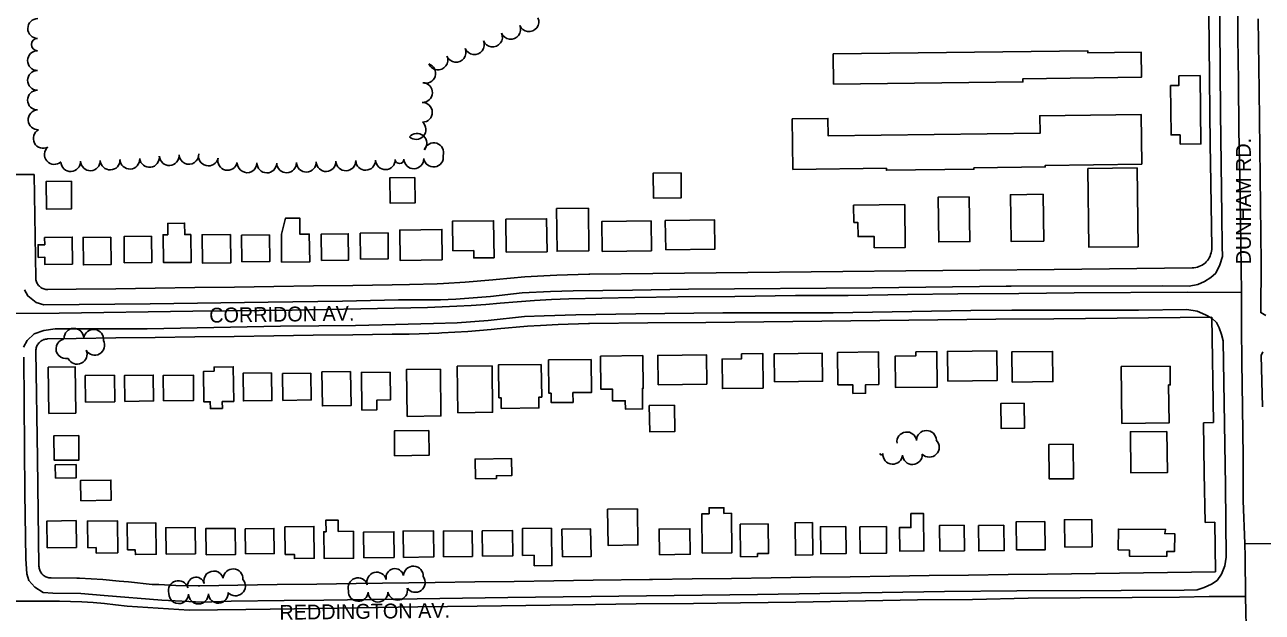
# Model space of a CAD drawing. Extents: x -25029 to 2274964, y -81170 to 687028.
# Drawn here: x 12670 to 13923, y -68480 to -67885 of the extents above; entities that cross this region are included whole.
import ezdxf

# ---------------------------------------------------------------- set-up
doc = ezdxf.new("R2010")
doc.units = 0
for name, color, linetype in [('81911BEA - RW_X_Fee_RW', 7, 'Continuous'), ('BLDG', 7, 'Continuous'), ('GE_X_CL_2000', 7, 'Continuous'), ('ROAD', 7, 'Continuous'), ('ROAD-NAME', 7, 'Continuous'), ('TREES', 7, 'Continuous')]:
    doc.layers.add(name, color=color, linetype=linetype)

msp = doc.modelspace()

# ---------------------------------------------------------------- linework, layer by layer
at = {"layer": '81911BEA - RW_X_Fee_RW'}
for p, q in [((13872.1, -68110.8), (13870.6, -68023.9)), ((12681.5, -68141.2), (12680, -68036.5)), ((13872.2, -68180.9), (13873.8, -68287.8)), ((13863.7, -68288), (13873.8, -68287.8)), ((13865.2, -68388.9), (13875.2, -68388.8)), ((13875.2, -68388.8), (13875.9, -68438.8))]:
    msp.add_line(p, q, dxfattribs=at)
for points in [[(13864, -67375), (13866.1, -67581.8), (13867.7, -67751.8), (13868.1, -67784.8), (13869.3, -67904.8), (13870.3, -68007), (13870.6, -68023.9)], [(12655, -68036.7), (12661.9, -68036.7), (12680, -68036.5)], [(13852.3, -68131.1), (13854, -68131), (13855.8, -68130.7), (13857.5, -68130.3), (13859.1, -68129.7), (13860.7, -68129.1), (13862.2, -68128.3), (13863.7, -68127.3), (13865.2, -68126.2), (13866.4, -68125), (13867.6, -68123.7), (13868.6, -68122.3), (13869.5, -68120.8), (13870.3, -68119.3), (13870.9, -68117.6), (13871.4, -68116), (13871.9, -68114.3), (13872.1, -68112.6), (13872.1, -68110.8)], [(12681.5, -68141.2), (12681.5, -68142.3), (12681.7, -68143.3), (12681.9, -68144.3), (12682.2, -68145.3), (12682.6, -68146.3), (12683.1, -68147.2), (12683.7, -68148.1), (12684.4, -68148.9), (12685.1, -68149.7), (12685.9, -68150.4), (12686.7, -68151.1), (12687.6, -68151.6), (12688.6, -68152.1), (12689.5, -68152.4), (12690.5, -68152.7), (12691.6, -68152.9), (12692.6, -68153.1), (12693.7, -68153.1)], [(13241.4, -68137.5), (13209, -68138.4), (13202.3, -68138.8), (13176.6, -68140.3), (13147.6, -68142.8), (13144.2, -68143.1)], [(13241.4, -68137.5), (13242.3, -68137.5), (13306.3, -68136.8), (13370.4, -68136.2), (13434.4, -68135.5), (13498.4, -68134.8), (13562.4, -68134.1), (13637.4, -68133.4), (13712.4, -68132.6), (13852.3, -68131.1)], [(12693.7, -68153.1), (12722.5, -68152.7), (12762.5, -68152.2), (12802.5, -68151.6), (12842.5, -68151.1), (12882.5, -68150.5), (12922.5, -68150), (12962.5, -68149.4), (13002.5, -68148.9), (13042.4, -68148.3), (13059.8, -68148.1)], [(13059.8, -68148.1), (13087.9, -68147.2), (13094.3, -68146.8), (13116.2, -68145.6), (13144.2, -68143.1)], [(13241.1, -68187.5), (13210.2, -68188.3), (13192.3, -68189.3), (13179.4, -68190.1), (13148.6, -68192.8)], [(13241.1, -68187.5), (13242.2, -68187.5), (13301, -68186.9), (13359.7, -68186.3), (13418.5, -68185.6), (13477.3, -68185), (13536, -68184.4), (13594.8, -68183.8), (13653.5, -68183.2), (13712.3, -68182.6), (13872.2, -68180.9)], [(12693.5, -68203.1), (12692.5, -68203.2), (12691.4, -68203.4), (12690.4, -68203.6), (12689.4, -68203.8), (12688.5, -68204.3), (12687.5, -68204.8), (12686.7, -68205.3), (12685.9, -68206), (12685.1, -68206.7), (12684.4, -68207.5), (12683.8, -68208.4), (12683.2, -68209.2), (12682.7, -68210.2), (12682.3, -68211.2), (12682, -68212.2), (12681.8, -68213.2), (12681.7, -68214.2), (12681.7, -68215.3)], [(12693.5, -68203.1), (12722.4, -68202.7), (12762.4, -68202.1), (12802.4, -68201.6), (12842.4, -68201), (12882.4, -68200.5), (12922.4, -68200), (12962.4, -68199.4), (13002.4, -68198.9), (13042.3, -68198.3), (13059.6, -68198.1)], [(13059.6, -68198.1), (13089.4, -68197.2), (13092.4, -68197), (13119, -68195.4), (13142.4, -68193.4), (13148.6, -68192.8)], [(12684.7, -68433.2), (12683.2, -68324.3), (12681.7, -68215.3)], [(13863.7, -68288), (13864.4, -68339), (13865.2, -68388.9)], [(12684.7, -68433.2), (12684.8, -68434.3), (12685, -68435.3), (12685.2, -68436.3), (12685.6, -68437.3), (12686, -68438.3), (12686.5, -68439.2), (12687.1, -68440.1), (12687.6, -68440.9), (12688.3, -68441.6), (12689.1, -68442.4), (12690, -68443), (12690.9, -68443.6), (12691.8, -68444.1), (12692.8, -68444.4), (12693.8, -68444.7), (12694.8, -68444.9), (12695.9, -68445), (12696.9, -68445.1)], [(12847.4, -68453), (12886, -68452.5), (12926, -68451.9), (12966, -68451.4), (13006, -68450.8), (13085.9, -68449.7), (13125.9, -68449.2), (13165.9, -68448.6), (13205.9, -68448.1), (13245.9, -68447.5), (13302.9, -68446.7), (13305.9, -68446.7), (13345.9, -68446.1), (13385.9, -68445.6), (13425.9, -68445), (13465.9, -68444.5), (13505.9, -68443.9), (13546, -68443.4), (13585.9, -68442.8), (13625.9, -68442.3), (13665.9, -68441.7), (13705.9, -68441.2), (13875.9, -68438.8)], [(12775.5, -68449.2), (12765.9, -68448.3), (12749.4, -68446.7), (12725.8, -68445.4), (12723.2, -68445.3), (12696.9, -68445.1)], [(12775.5, -68449.2), (12799.4, -68451.6), (12806, -68451.9), (12823.4, -68452.8), (12846, -68453), (12847.4, -68453)]]:
    msp.add_lwpolyline(points, dxfattribs=at)
at = {"layer": 'BLDG'}
for points in [[(13489.1, -67945.1), (13680.8, -67942.7), (13680.8, -67939.5), (13800.9, -67938), (13800.6, -67912.8), (13746.7, -67913.4), (13746.6, -67911.3), (13488.8, -67914.5)], [(13838.7, -67936.6), (13838.8, -67946.4), (13830.4, -67946.5), (13830.9, -67996.5), (13840, -67996.4), (13840.1, -68005.8), (13861.1, -68005.6), (13860.3, -67936.3)], [(13801.1, -68026.2), (13703.5, -68027.4), (13703.5, -68028.9), (13631.2, -68029.8), (13631.2, -68031.2), (13542.7, -68032.3), (13542.7, -68030.2), (13448, -68031.4), (13447.3, -67980.2), (13483.5, -67979.7), (13483.7, -67997.5), (13698.2, -67994.8), (13697.9, -67977), (13800.5, -67975.7)], [(13065.1, -68039.5), (13065.5, -68065.4), (13040.3, -68065.7), (13040, -68039.8)], [(13334.7, -68034.9), (13335, -68060.1), (13306.8, -68060.5), (13306.5, -68035.3)], [(13797.4, -68109.7), (13796.4, -68029.9), (13746.6, -68030.5), (13747.6, -68110.3)], [(12717.5, -68043.4), (12717.8, -68071.2), (12692.2, -68071.5), (12691.9, -68043.7)], [(13509.6, -68085.3), (13513.8, -68085.3), (13514, -68099.5), (13530.1, -68099.3), (13530.3, -68110.8), (13561.8, -68110.4), (13561.2, -68067), (13509.4, -68067.7)], [(13626.6, -68059), (13627.2, -68104.5), (13595.7, -68104.9), (13595.1, -68059.4)], [(13701.4, -68056.6), (13702, -68103.9), (13668.8, -68104.3), (13668.2, -68057)], [(13241, -68070.7), (13241.5, -68113.8), (13209.2, -68114.2), (13208.7, -68071.1)], [(12815.3, -68097.6), (12815.1, -68086), (12832.1, -68085.7), (12832.3, -68097.4), (12838.4, -68097.4), (12838.8, -68125.5), (12810.8, -68125.8), (12810.4, -68097.6)], [(12930.1, -68097.1), (12934.2, -68080.9), (12948.7, -68080.7), (12948.9, -68097), (12958.4, -68096.9), (12958.8, -68125), (12930.4, -68125.3)], [(13103.6, -68113.9), (13124.8, -68113.6), (13124.9, -68121.1), (13145.4, -68120.8), (13145, -68083.4), (13103.3, -68083.9)], [(13157.8, -68115.2), (13199.1, -68114.7), (13198.7, -68081.3), (13157.4, -68081.8)], [(13254.9, -68114.4), (13304.8, -68113.8), (13304.4, -68083.6), (13254.5, -68084.2)], [(13319.2, -68112.8), (13369.1, -68112.1), (13368.7, -68082.5), (13318.8, -68083.2)], [(12718.7, -68127.3), (12690.8, -68127.7), (12690.7, -68120.4), (12684, -68120.5), (12683.8, -68107.7), (12690.5, -68107.7), (12690.4, -68100.4), (12718.4, -68100)], [(12757.4, -68100), (12757.7, -68127.7), (12729.7, -68128.1), (12729.4, -68100.3)], [(12798.7, -68099.1), (12799, -68125.5), (12771.1, -68125.9), (12770.8, -68099.4)], [(12878.6, -68097.3), (12879, -68125.9), (12850.2, -68126.2), (12849.8, -68097.6)], [(12890.2, -68125), (12918.3, -68124.7), (12918, -68097.8), (12889.8, -68098.1)], [(12970.9, -68123.5), (12998.2, -68123.2), (12997.9, -68096.5), (12970.5, -68096.8)], [(13010.3, -68122.2), (13038.4, -68121.9), (13038.1, -68095.7), (13010, -68096)], [(13092.9, -68123), (13050.3, -68123.5), (13049.9, -68092.8), (13092.6, -68092.2)], [(13493.6, -68249.6), (13508.6, -68249.4), (13508.8, -68258.2), (13521.6, -68258), (13521.5, -68249.4), (13534.9, -68249.2), (13534.5, -68216.1), (13493.2, -68216.7)], [(13572.6, -68216), (13572.6, -68220.1), (13551.6, -68220.4), (13552, -68252.3), (13594.1, -68251.8), (13593.6, -68215.7)], [(13604.9, -68245.8), (13654.8, -68245.1), (13654.4, -68215.1), (13604.5, -68215.7)], [(13670, -68246.8), (13711.3, -68246.3), (13710.9, -68215.7), (13669.6, -68216.2)], [(13193.2, -68228.9), (13193.7, -68261.9), (13190.8, -68262), (13190.9, -68272.9), (13152.7, -68273.4), (13152.6, -68262.6), (13150.3, -68262.7), (13149.9, -68229.4)], [(13243.7, -68223.8), (13244.2, -68257.2), (13225.3, -68257.4), (13225.4, -68267.3), (13203.3, -68267.6), (13203.2, -68258), (13201, -68258.1), (13200.6, -68224.3)], [(13296.1, -68220), (13296.5, -68253.1), (13295.6, -68253.1), (13295.8, -68273.9), (13278.4, -68274.1), (13278.3, -68265.7), (13265.5, -68265.9), (13265.3, -68253.9), (13253.7, -68254), (13253.3, -68220.6)], [(13311.6, -68249.4), (13360.8, -68248.8), (13360.5, -68219.1), (13311.2, -68219.8)], [(13395.9, -68218), (13396, -68223.2), (13376.3, -68223.4), (13376.7, -68253.3), (13417.8, -68252.8), (13417.4, -68217.7)], [(13429.4, -68246.6), (13478, -68246), (13477.7, -68217.5), (13429.1, -68218.1)], [(12694.1, -68231.7), (12694.7, -68278.5), (12721.9, -68278.2), (12721.3, -68231.3)], [(12731.9, -68267), (12761.4, -68266.7), (12761.1, -68239.8), (12731.6, -68240.2)], [(12771.6, -68266.3), (12800.7, -68265.9), (12800.4, -68239.7), (12771.3, -68240.1)], [(12810.9, -68265.8), (12841.3, -68265.4), (12841, -68239.6), (12810.6, -68240)], [(12862.1, -68235.8), (12862, -68231.6), (12881.4, -68231.3), (12881.9, -68266.4), (12870.3, -68266.5), (12870.4, -68273.5), (12858.2, -68273.6), (12858.1, -68266.7), (12851.7, -68266.8), (12851.3, -68235.9)], [(12920.1, -68237.4), (12920.5, -68265.5), (12891.7, -68265.8), (12891.3, -68237.8)], [(12959.9, -68237.8), (12960.3, -68264.9), (12931.6, -68265.3), (12931.3, -68238.1)], [(13000.2, -68236.2), (13000.7, -68270.5), (12971.6, -68270.9), (12971.2, -68236.5)], [(13040.2, -68236.7), (13040.5, -68264.9), (13026.6, -68265.1), (13026.7, -68274.9), (13011.7, -68275.1), (13011.2, -68237)], [(13091.1, -68233.6), (13091.7, -68281.1), (13057.5, -68281.5), (13056.9, -68234)], [(13143.4, -68230.4), (13144, -68277.4), (13108.8, -68277.9), (13108.2, -68230.8)], [(13829.9, -68230.5), (13830.1, -68249.7), (13828.3, -68249.7), (13828.8, -68288.2), (13781, -68288.7), (13780.4, -68231.1)], [(13328.2, -68270.2), (13328.5, -68296.8), (13303, -68297.1), (13302.6, -68270.5)], [(13682, -68268.1), (13682.3, -68293.5), (13658.9, -68293.8), (13658.6, -68268.4)], [(12724.9, -68300.8), (12725.2, -68325.7), (12700.1, -68326), (12699.8, -68301.1)], [(13044.8, -68321.4), (13079.6, -68320.9), (13079.3, -68295.9), (13044.5, -68296.3)], [(13826.6, -68296.7), (13827.1, -68338.4), (13790.2, -68338.8), (13789.7, -68297.1)], [(13731.8, -68309.7), (13732.2, -68344.6), (13707.5, -68344.9), (13707.1, -68309.9)], [(13126.6, -68344.6), (13147.8, -68344.4), (13147.8, -68341.6), (13163.4, -68341.4), (13163.2, -68324.2), (13126.3, -68324.7)], [(12701.4, -68344.1), (12722.3, -68343.8), (12722.2, -68330.3), (12701.2, -68330.6)], [(12727, -68366.9), (12757.8, -68366.5), (12757.6, -68346), (12726.8, -68346.4)], [(13290.6, -68375.1), (13291.1, -68411.7), (13260.9, -68412.1), (13260.4, -68375.5)], [(13363.3, -68380.1), (13363.2, -68374.1), (13378.1, -68374), (13378.1, -68379.7), (13385.8, -68379.6), (13386.3, -68419.6), (13356.2, -68420), (13355.7, -68380.2)], [(13567.3, -68379.9), (13567.5, -68394.1), (13555.8, -68394.2), (13556.1, -68418), (13580.6, -68417.7), (13580.1, -68379.7)], [(12693, -68414.6), (12722.6, -68414.2), (12722.3, -68387.1), (12692.7, -68387.5)], [(12734.1, -68414.5), (12742.6, -68414.3), (12742.7, -68419.9), (12764.5, -68419.6), (12764.1, -68387.2), (12733.8, -68387.6)], [(12774.3, -68416.8), (12782.2, -68416.7), (12782.3, -68421.5), (12803.4, -68421.2), (12803, -68389.2), (12773.9, -68389.5)], [(12987.7, -68398.1), (12987.5, -68386.5), (12975.2, -68386.6), (12975.4, -68398.4), (12973.1, -68398.4), (12973.4, -68425.4), (13003.3, -68425.1), (13003, -68397.9)], [(13423, -68390.4), (13423.3, -68420.3), (13412.2, -68420.5), (13412.2, -68423.4), (13395.1, -68423.6), (13394.7, -68390.7)], [(13467.7, -68389.1), (13468.1, -68421.8), (13450.6, -68422.1), (13450.2, -68389.3)], [(13596.8, -68417.9), (13621.6, -68417.6), (13621.3, -68391.7), (13596.5, -68392)], [(13661.6, -68391.8), (13661.9, -68417.4), (13636.2, -68417.7), (13635.9, -68392.1)], [(13703.2, -68387.8), (13703.5, -68416.5), (13674.4, -68416.8), (13674.1, -68388.2)], [(13750.6, -68385.8), (13750.9, -68413.5), (13723.3, -68413.8), (13722.9, -68386.2)], [(12813.4, -68421), (12843.1, -68420.6), (12842.7, -68394), (12813.1, -68394.3)], [(12853.9, -68421.8), (12883.6, -68421.5), (12883.3, -68394.9), (12853.5, -68395.2)], [(12893.9, -68420.8), (12922.9, -68420.4), (12922.6, -68395), (12893.5, -68395.4)], [(12934.1, -68421.4), (12943.4, -68421.3), (12943.4, -68425.5), (12963.4, -68425.2), (12963, -68393), (12933.7, -68393.4)], [(13013.7, -68424.8), (13044.3, -68424.4), (13044, -68398.3), (13013.4, -68398.7)], [(13053.6, -68424.3), (13084.4, -68423.9), (13084.1, -68397.4), (13053.3, -68397.7)], [(13094.4, -68423.7), (13123.5, -68423.3), (13123.2, -68397.4), (13094.1, -68397.7)], [(13133.8, -68423), (13164.6, -68422.6), (13164.2, -68397.1), (13133.5, -68397.5)], [(13174.4, -68422.3), (13186, -68422.2), (13186.2, -68432.8), (13204, -68432.6), (13203.5, -68394.8), (13174.1, -68395.2)], [(13214.6, -68423.8), (13243.6, -68423.5), (13243.2, -68395.4), (13214.2, -68395.8)], [(13312.9, -68421.6), (13344, -68421.2), (13343.7, -68395.3), (13312.5, -68395.7)], [(13501.6, -68393), (13502, -68420.3), (13476.1, -68420.6), (13475.8, -68393.3)], [(13542.6, -68393.1), (13542.9, -68420), (13516.2, -68420.3), (13515.9, -68393.5)], [(13777.4, -68416.8), (13788.7, -68416.9), (13788.7, -68423), (13826.4, -68423.3), (13826.4, -68418.5), (13834.3, -68418.5), (13834.5, -68400.3), (13824.4, -68400.2), (13825.3, -68395.9), (13777.6, -68395.6)]]:
    msp.add_lwpolyline(points, close=True, dxfattribs=at)
at = {"layer": 'GE_X_CL_2000'}
for points in [[(13894.1, -67344), (13894.3, -67387.5), (13894.9, -67433.3), (13895.2, -67478.7), (13895.7, -67533.2), (13896.1, -67589.2), (13896.3, -67643.5), (13896.9, -67699.1), (13897.4, -67755.2), (13897.8, -67812.1), (13898.4, -67860.3), (13898.6, -67897.7), (13899.1, -67942.5), (13899.6, -67991.3), (13900.6, -68040.4), (13901.2, -68083), (13902, -68155.9)], [(12655.7, -68177.4), (12705.1, -68176.9), (12840.5, -68175), (12941.1, -68173.8), (13010.5, -68172.5), (13078.2, -68171.1), (13092.9, -68170.7), (13107.6, -68170), (13122.3, -68169.2), (13137, -68168.1), (13151.6, -68166.8), (13169, -68165.4), (13186.4, -68164.2), (13203.7, -68163.2), (13221.1, -68162.6), (13288.1, -68161.2), (13331.5, -68160.3), (13389.2, -68160), (13450.6, -68159.2), (13504.1, -68159), (13564, -68158.1), (13614.9, -68157.5), (13676.8, -68157.2), (13732.9, -68156.4), (13847.2, -68155.8), (13902, -68155.9)], [(13902, -68155.9), (13902.3, -68191.9), (13902.5, -68226.4), (13903.1, -68272.5), (13904, -68322.1), (13904, -68340.9), (13904, -68367), (13905.4, -68410.3)], [(13905.4, -68410.3), (14011.9, -68411.3), (14063.2, -68411.4), (14119.4, -68411.3), (14176.9, -68410.6), (14255.8, -68410.5), (14287.9, -68410.4), (14349.4, -68409.8), (14416.2, -68409.8), (14520.7, -68409.1), (14540.5, -68409.3), (14616, -68409), (14718.4, -68408.2), (14813.7, -68408.4), (14901.8, -68407.7), (14952.9, -68407.5), (14996, -68406)], [(13905.4, -68410.3), (13905.8, -68423.9), (13906.1, -68464)], [(12659.4, -68468.8), (12705.6, -68468.6), (12716.7, -68468.9), (12728.1, -68469.4), (12739.5, -68470.1), (12750.9, -68471), (12762.2, -68472.2), (12773.9, -68473.6), (12836.8, -68477.9), (12894.3, -68477), (12968, -68476.2), (13068.2, -68474.3), (13128.5, -68473.6), (13202.1, -68472.8), (13248.2, -68472.1), (13289.4, -68471.3), (13347.2, -68471.1), (13395, -68470.4), (13451.1, -68469.5), (13574, -68467.3), (13629.8, -68466.8), (13686.1, -68465.7), (13791.6, -68465), (13839.4, -68464.7), (13869.4, -68464), (13906.1, -68464)], [(13906.1, -68464), (13907.2, -68509.2), (13907.4, -68555.4), (13907.7, -68603.6), (13908.7, -68639.2), (13909.7, -68680.5), (13909.8, -68730.2)]]:
    msp.add_lwpolyline(points, dxfattribs=at)
at = {"layer": 'ROAD'}
for points in [[(13655.1, -67365.9), (13805.4, -67365.5), (13838.5, -67364.7), (13847.3, -67365.3), (13857.4, -67368.4), (13863.6, -67372.3), (13868.9, -67377.7), (13872.5, -67384.6), (13875.2, -67391.3), (13876.5, -67407), (13877, -67513.6), (13879.3, -67754.8), (13881, -67973.7), (13882.4, -68077.9), (13882.6, -68109.1), (13882.9, -68119.6), (13880.3, -68128), (13876.1, -68136.4), (13871, -68140.9), (13864.7, -68144.9), (13857.8, -68148), (13849.1, -68149.6), (13822.6, -68149.2), (13669.1, -68149.6)], [(13926.8, -68179.5), (13921.6, -68176.3), (13921.9, -68126.1), (13919.9, -67951.7), (13918.9, -67879)], [(13669.1, -68149.6), (13663.9, -68149.7), (13528.2, -68151.4), (13342.3, -68152.8), (13285.5, -68153.7), (13255.5, -68154.1), (13225.4, -68154.5), (13202.7, -68155.2), (13174, -68156.5), (13141.7, -68160), (13106.7, -68162.9), (13091.3, -68163.4), (13048.6, -68163.6), (12991.9, -68164.9), (12916.9, -68165.9), (12797.4, -68167.6), (12689.6, -68168.6), (12681.9, -68166.3), (12673.4, -68159.5), (12670.2, -68153.4)], [(12669, -68211.5), (12672.8, -68204.6), (12679.7, -68198), (12689.7, -68194.5), (12701.2, -68192.9), (12725, -68192.8), (12794.1, -68192.7), (12929.1, -68190.3), (12968.2, -68189.9), (13005.1, -68189.4), (13045.5, -68188.5), (13084, -68187.6), (13108.1, -68186.6), (13139.5, -68184.3), (13176.1, -68180.3), (13196.2, -68179.7), (13228.2, -68178.6), (13289, -68177.7), (13376.9, -68176.6), (13488.7, -68176.5), (13628.1, -68174.3), (13669.6, -68173.8)], [(13669.6, -68173.8), (13797.9, -68174.1), (13846.8, -68173.4), (13857.1, -68175.1), (13865.7, -68178.6), (13872, -68182), (13876.7, -68186.3), (13879.6, -68191.9), (13881.9, -68198.6), (13883.6, -68204.9), (13885.9, -68351.7), (13886.7, -68424.2), (13885.2, -68432.9), (13882, -68441.3), (13877.4, -68447.6), (13871.7, -68451.5), (13864.5, -68454.9), (13857.3, -68457.2), (13844.2, -68457.6), (13780.4, -68458), (13674.7, -68458.3)], [(13923.3, -68272), (13922.1, -68219.7), (13923.9, -68216.3)], [(13674.7, -68458.3), (13601.3, -68459), (13412.3, -68461.9), (13159.4, -68465.1), (13044.8, -68466.5), (12973, -68467.5), (12933.1, -68467.9), (12879.4, -68468.6), (12849.9, -68469.5), (12809.2, -68467.8), (12750.6, -68462.8), (12727.1, -68461), (12698.6, -68460.7), (12689.1, -68459.7), (12680.4, -68454.6), (12674.6, -68447.8), (12672.3, -68440.9), (12671.4, -68425.9), (12670.4, -68359.2), (12669.5, -68221.4)]]:
    msp.add_lwpolyline(points, dxfattribs=at)
at = {"layer": 'TREES'}
for centre, radius, start, end in [((12683.4, -67888.7), 10, 89.7996, 269.7996), ((13180.7, -67881.8), 10, 202.8456, 22.8456), ((13162.3, -67889.6), 10, 202.8456, 22.8456), ((12683.3, -67904.9), 6.26, 89.7996, 269.7996), ((13125.5, -67905.1), 10, 202.8456, 22.8456), ((13143.9, -67897.3), 10, 202.8456, 22.8456), ((12683.2, -67921.2), 10, 89.7996, 269.7996), ((13107, -67912.9), 10, 202.8456, 22.8456), ((13076.3, -67934.1), 10, 252.3303, 72.3303), ((13088.6, -67920.6), 10, 202.8456, 22.8456), ((12683.2, -67941.2), 10, 89.7996, 269.7996), ((12683.2, -67961.2), 10, 90.2809, 270.2809), ((13073, -67953.6), 10, 268.4766, 88.4766), ((13072.9, -67973.6), 10, 270.7901, 90.7901), ((12683.8, -67981.2), 10, 92.9753, 272.9753), ((12689, -68000), 10, 118.1524, 298.1524), ((13066.4, -67991), 10, 228.2195, 48.2195), ((13067.3, -68005), 10, 319.1155, 139.1155), ((12700.3, -68016.3), 10, 131.0122, 311.0122), ((12816.6, -68017.4), 10, 183.6402, 3.6402), ((12836.5, -68016.2), 10, 183.6332, 3.6332), ((12856.2, -68017.8), 10, 166.9305, 346.9305), ((13084.4, -68014.5), 10, 342.8677, 162.8677), ((12716.8, -68023.5), 10, 182.2488, 2.2488), ((12736.8, -68022.7), 9.98, 182.2488, 2.2488), ((12756.8, -68021.9), 10, 182.2488, 2.2488), ((12776.7, -68021), 10, 183.1061, 3.1061), ((12796.6, -68019.3), 10, 186.7704, 6.7704), ((12875.7, -68022.3), 9.98, 166.9305, 346.9305), ((12895.4, -68024.7), 10, 179.3491, 359.3491), ((12915.4, -68024.9), 10, 179.3716, 359.3716), ((12935.4, -68024.7), 10, 181.7909, 1.7909), ((12955.4, -68024.1), 10, 181.7909, 1.7909), ((12975.4, -68023.5), 10, 181.7909, 1.7909), ((12995.4, -68022.8), 10, 181.7909, 1.7909), ((13015.4, -68022.2), 10, 181.7909, 1.7909), ((13035.4, -68021.6), 10, 181.7909, 1.7909), ((13049.8, -68021.1), 4.41, 181.7909, 1.7909), ((13064.2, -68020.7), 10, 181.8778, 1.8778), ((13084.1, -68018.9), 10, 188.2748, 8.2748), ((12720.1, -68202.4), 10, 1.6634, 181.6634), ((12712, -68213), 10, 103.2816, 283.2816), ((12709.9, -68203), 0.361, 56.8819, 236.8819), ((12740, -68203.4), 10, 352.6753, 172.6753), ((12741.2, -68209.5), 10, 209.4226, 29.4226), ((12723.4, -68218.6), 10, 204.4419, 24.4419), ((13563.3, -68307.3), 10, 7.551, 187.551), ((13583.2, -68305.8), 10, 0.5707, 180.5707), ((13586.1, -68312.8), 10, 224.7964, 44.7964), ((13537.6, -68319.1), 1.45, 176.2905, 356.2905), ((13549.1, -68319.9), 10, 175.7788, 355.7788), ((13569, -68320.2), 10, 182.3928, 2.3928), ((12861.6, -68448.1), 10, 15.5062, 195.5062), ((12881.2, -68446), 10, 356.4635, 176.4635), ((13026.7, -68449.3), 10, 15.7108, 195.7108), ((13045, -68444.6), 8.91, 12.7337, 192.7337), ((13063.8, -68443.2), 10, 356.6574, 176.6574), ((12825.8, -68457.9), 10, 16.6661, 196.6661), ((12843.7, -68452.9), 8.55, 14.3866, 194.3866), ((12883.7, -68453.2), 10, 221.3226, 41.3226), ((13007.6, -68455.1), 10, 18.2353, 198.2353), ((13065.7, -68449.7), 10, 216.3477, 36.3477), ((12826.2, -68461.1), 10, 178.1456, 358.1456), ((12846.2, -68461.4), 10, 180.0343, 0.0343), ((12866.2, -68460.6), 10, 184.3742, 4.3742), ((13008, -68458.8), 10, 176.6375, 356.6375), ((13028, -68459.5), 10, 179.4977, 359.4977), ((13047.8, -68457.6), 10, 191.3891, 11.3891)]:
    msp.add_arc(centre, radius, start, end, dxfattribs=at)

# ---------------------------------------------------------------- texts
at = {"layer": 'ROAD-NAME'}
for s, height, rotation, p in [('DUNHAM RD.', 15, 90, (13911.6, -68127.6)), ('CORRIDON AV.', 14.99, 0.8407, (12857.2, -68186.6)), ('REDDINGTON AV.', 15, 0.7067, (12928.2, -68487.5))]:
    msp.add_text(s, height=height, rotation=rotation, dxfattribs=at).set_placement(p)

doc.saveas('drawing.dxf')
